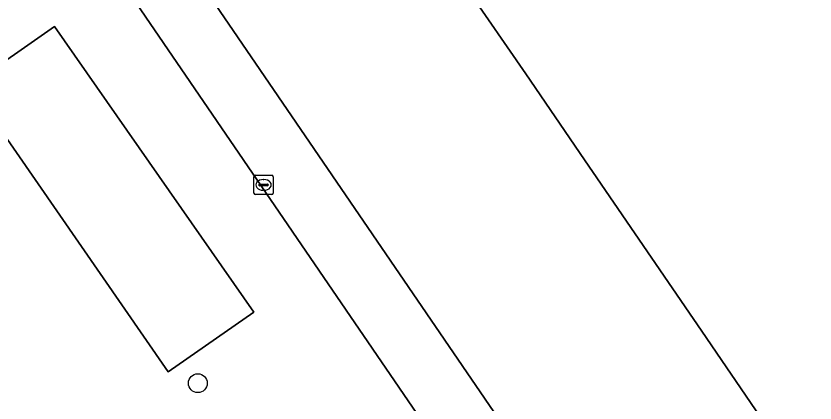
# Model space of a CAD drawing. Extents: x 155275 to 156265, y 382654 to 383635.
# Drawn here: x 155842.67 to 155884.18, y 383226.83 to 383246.95 of the extents above; entities that cross this region are included whole.
import ezdxf

# ---------------------------------------------------------------- set-up
doc = ezdxf.new("R2010")
doc.units = 0
for name, color, linetype in [('IMGEO_Boom', 7, 'Continuous'), ('IMGEO_Erf', 7, 'Continuous'), ('IMGEO_Hek', 7, 'Continuous'), ('IMGEO_Kolk', 7, 'Continuous'), ('IMGEO_Pand', 7, 'Continuous'), ('IMGEO_Parkeervlak_open', 7, 'Continuous'), ('IMGEO_Rijbaan_lokaal_open', 7, 'Continuous'), ('IMGEO_Voetpad_open', 7, 'Continuous')]:
    doc.layers.add(name, color=color, linetype=linetype)

msp = doc.modelspace()

# ---------------------------------------------------------------- linework, layer by layer
at = {"layer": 'IMGEO_Boom'}
msp.add_circle((155852.115, 383227.856), 0.489, dxfattribs=at)
at = {"layer": 'IMGEO_Erf'}
msp.add_lwpolyline([(155815.878, 383301.895), (155875.206, 383215.094), (155887.087, 383217.706), (155884.399, 383221.636), (155881.349, 383226.094), (155878.299, 383230.554), (155875.249, 383235.013), (155872.199, 383239.472), (155869.149, 383243.931), (155866.099, 383248.39), (155863.049, 383252.849), (155859.999, 383257.308), (155856.949, 383261.767), (155853.899, 383266.226), (155850.849, 383270.685), (155847.799, 383275.144), (155846.273, 383277.374), (155843.223, 383281.833), (155840.173, 383286.292)], dxfattribs=at)
at = {"layer": 'IMGEO_Hek'}
msp.add_lwpolyline([(155875.206, 383215.094), (155815.878, 383301.895), (155821.855, 383313.072)], dxfattribs=at)
at = {"layer": 'IMGEO_Kolk'}
for p, q in [((155855.103, 383238.664), (155855.955, 383238.664)), ((155855.028, 383237.738), (155855.028, 383238.59)), ((155855.516, 383238.444), (155855.541, 383238.444)), ((155856.029, 383238.59), (155856.029, 383237.738)), ((155855.287, 383238.158), (155855.287, 383238.17)), ((155855.725, 383238.121), (155855.327, 383238.121)), ((155855.33, 383238.207), (155855.728, 383238.207)), ((155855.539, 383237.884), (155855.514, 383237.884)), ((155855.771, 383238.17), (155855.771, 383238.158)), ((155855.955, 383237.664), (155855.103, 383237.664))]:
    msp.add_line(p, q, dxfattribs=at)
for points in [[(155855.103, 383238.664), (155855.955, 383238.664)], [(155855.028, 383237.738), (155855.028, 383238.59)], [(155856.029, 383238.59), (155856.029, 383237.738)], [(155855.955, 383237.664), (155855.103, 383237.664)]]:
    msp.add_lwpolyline(points, dxfattribs=at)
for centre, radius, start, end in [((155855.105, 383238.588), 0.0765, 91.552, 178.448), ((155855.105, 383238.588), 0.0765, 91.552, 178.448), ((155855.953, 383238.588), 0.0765, 1.552, 88.448), ((155855.953, 383238.588), 0.0765, 1.552, 88.448), ((155855.327, 383238.167), 0.0403, 85.8775, 175.7526), ((155855.324, 383238.157), 0.0366, 178.938, 274.7102), ((155855.728, 383238.164), 0.043, 264.8664, 352.4533), ((155855.732, 383238.169), 0.0386, 1.7309, 96.639), ((155855.105, 383237.74), 0.0765, 181.552, 268.448), ((155855.105, 383237.74), 0.0765, 181.552, 268.448), ((155855.953, 383237.74), 0.0765, 271.552, 358.448), ((155855.953, 383237.74), 0.0765, 271.552, 358.448)]:
    msp.add_arc(centre, radius, start, end, dxfattribs=at)
for centre, major_axis, ratio, start_param, end_param in [((155855.515, 383238.164), (-0.387, 0.002), 0.722429, 4.712389, 7.853982), ((155855.54, 383238.164), (-0.39, 0.002), 0.717154, 1.570796, 4.712389)]:
    msp.add_ellipse(centre, major_axis=major_axis, ratio=ratio, start_param=start_param, end_param=end_param, dxfattribs=at)
at = {"layer": 'IMGEO_Pand'}
msp.add_lwpolyline([(155866.099, 383248.39), (155869.149, 383243.931), (155872.199, 383239.472), (155875.249, 383235.013), (155878.299, 383230.554), (155881.349, 383226.094), (155884.399, 383221.636), (155887.087, 383217.706), (155900.256, 383222.707), (155900.567, 383222.825), (155899.839, 383223.892), (155895.739, 383229.901), (155895.666, 383230.008), (155895.56, 383230.164), (155895.333, 383230.496), (155892.694, 383234.364), (155890.746, 383237.218), (155893.207, 383238.908), (155892.061, 383240.584), (155889.01, 383245.043), (155885.96, 383249.503)], dxfattribs=at)
at = {"layer": 'IMGEO_Parkeervlak_open'}
msp.add_lwpolyline([(155844.658, 383246.404), (155840.267, 383243.331), (155850.567, 383228.44), (155855.022, 383231.542)], close=True, dxfattribs=at)
at = {"layer": 'IMGEO_Rijbaan_lokaal_open'}
msp.add_lwpolyline([(155827.482, 383232.012), (155843.488, 383208.615), (155849.412, 383209.926), (155856.764, 383211.552), (155871.364, 383214.781), (155849.638, 383246.563), (155829.44, 383276.11)], dxfattribs=at)
msp.add_lwpolyline([(155844.658, 383246.404), (155855.022, 383231.542), (155850.567, 383228.44), (155840.267, 383243.331)], close=True, dxfattribs=at)
at = {"layer": 'IMGEO_Voetpad_open'}
msp.add_lwpolyline([(155815.878, 383301.895), (155821.855, 383313.072), (155819.677, 383316.264), (155811.913, 383301.75), (155829.44, 383276.11), (155849.638, 383246.563), (155871.364, 383214.781), (155875.206, 383215.094)], close=True, dxfattribs=at)

doc.saveas('drawing.dxf')
